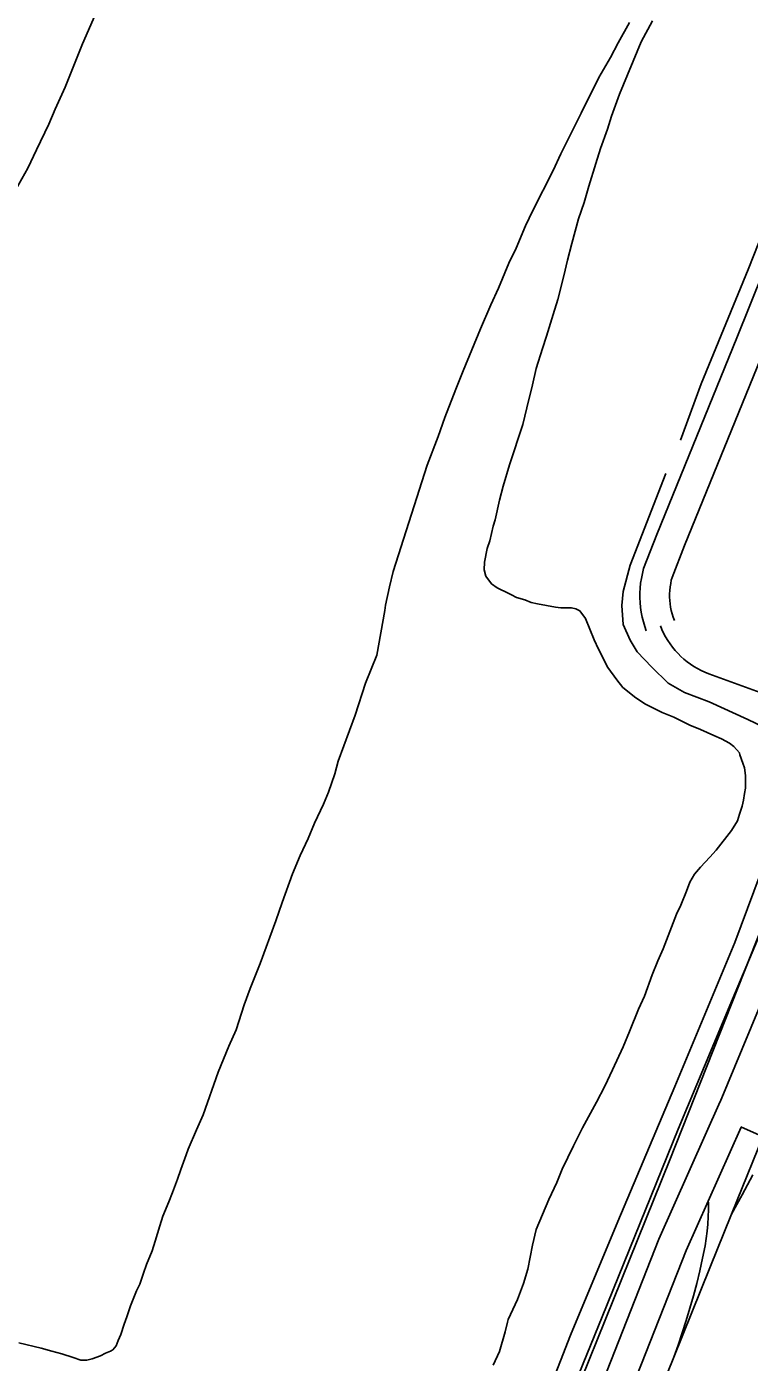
# Model space of a CAD drawing. Extents: x 3567028 to 3605064, y 510945 to 536587.
# Drawn here: x 3588617 to 3589346, y 518073 to 519421 of the extents above; entities that cross this region are included whole.
import ezdxf

# ---------------------------------------------------------------- set-up
doc = ezdxf.new("R2010")
doc.units = 0
for name, color, linetype in [('V-RAIL-TRAK', 7, 'Continuous'), ('V-ROAD-CNTR', 7, 'Continuous'), ('V-SITE-VEGE', 7, 'Continuous'), ('V-TOPO-SHOR', 7, 'Continuous')]:
    doc.layers.add(name, color=color, linetype=linetype)

msp = doc.modelspace()

# ---------------------------------------------------------------- linework, layer by layer
at = {"layer": 'V-RAIL-TRAK'}
for points in [[(3590202.4, 520378.8), (3590158.3, 520271), (3590090.2, 520104.5), (3590052.1, 520011.4), (3589995, 519871.6), (3589963.9, 519795.4), (3589945.5, 519750.2), (3589854.6, 519522.2), (3589836.7, 519479), (3589769.9, 519317.6), (3589686.9, 519109.7), (3589605, 518909.6), (3589583.7, 518856.7), (3589516.6, 518689.9), (3589492.8, 518630.6), (3589377.7, 518344.7), (3589365.6, 518314.5), (3589328.3, 518222.2), (3589306.5, 518168.2), (3589270.2, 518078.1), (3589231.9, 517983.3)], [(3589159, 518022.9), (3589197.7, 518118.7), (3589274.5, 518308.2), (3589329.5, 518439.3), (3589354.8, 518499.2), (3589389.5, 518586.1), (3589409.4, 518636), (3589442.1, 518718), (3589445.6, 518726.8), (3589477.1, 518801.9), (3589542.1, 518970), (3589612.8, 519143.7), (3589690.2, 519332), (3589730, 519430.2)], [(3589328.3, 518222.2), (3589339.2, 518242), (3589349.9, 518262)], [(3589270.2, 518078.1), (3589274.6, 518090.3), (3589278.7, 518102.6), (3589282.7, 518115), (3589286.5, 518127.4), (3589290, 518139.9), (3589293.3, 518152.5), (3589296.3, 518165.1), (3589299.2, 518177.8), (3589301.8, 518190.5), (3589302.9, 518197.8), (3589303.8, 518205.1), (3589304.5, 518212.4), (3589304.9, 518219.8), (3589305.1, 518227.2), (3589305.1, 518234.5)]]:
    msp.add_lwpolyline(points, dxfattribs=at)
at = {"layer": 'V-ROAD-CNTR'}
for points in [[(3590062.5, 520057), (3590061.9, 520057.2), (3590012.5, 519987.8), (3589990.7, 519962.5), (3589942.3, 519897.6), (3589921.8, 519875.1), (3589901.3, 519849.6), (3589881.4, 519815.6), (3589863.8, 519771.1), (3589820, 519656.2), (3589713.8, 519412.6), (3589598.9, 519134.8), (3589453.3, 518749.6), (3589266.2, 518277.3), (3588957.3, 517511.6), (3588661.3, 516763.9), (3588580.8, 516577), (3588564.4, 516547), (3588538.8, 516498.3)], [(3589519.6, 519481), (3589488.4, 519407.8), (3589415.5, 519229.2), (3589361.6, 519095.2), (3589280.9, 518896.9), (3589268.4, 518864.8), (3589267.6, 518862), (3589267, 518858.6), (3589266.4, 518855.3), (3589266.1, 518851.8), (3589265.9, 518848.4), (3589265.9, 518845), (3589266.1, 518841.6), (3589266.4, 518838.1), (3589266.9, 518834.8), (3589267.6, 518831.4), (3589268.4, 518828.1), (3589269.4, 518824.8), (3589270.7, 518821.2)], [(3589469.7, 519440.4), (3589460.7, 519419.3), (3589387.7, 519240.4), (3589333.8, 519106.5), (3589253, 518908), (3589239.7, 518874), (3589238.4, 518868.7), (3589237.4, 518863.9), (3589236.7, 518859), (3589236.2, 518854.1), (3589235.9, 518849.2), (3589235.9, 518844.3), (3589236.1, 518839.4), (3589236.6, 518834.5), (3589237.3, 518829.7), (3589238.3, 518824.8), (3589239.5, 518820.1), (3589240.9, 518815.4), (3589242.4, 518811.1)], [(3589256.6, 518816.1), (3589258.1, 518812.3), (3589259.9, 518808.5), (3589261.9, 518804.8), (3589264.1, 518801.3), (3589266.4, 518797.8), (3589268.9, 518794.5), (3589271.6, 518791.2), (3589274.4, 518788.2), (3589277.3, 518785.2), (3589280.4, 518782.4), (3589283.7, 518779.8), (3589287, 518777.3), (3589290.5, 518775.1), (3589294.1, 518772.9), (3589297.8, 518771), (3589301.6, 518769.2), (3589305.5, 518767.7), (3589412.9, 518728.6)], [(3589316.9, 518335.6), (3589370.6, 518464.6), (3589443.1, 518650.5), (3589459.6, 518694.5)], [(3589317.1, 518336), (3589255, 518197.2), (3589182.3, 518012.5), (3589117.5, 517853.2), (3589069.1, 517728.8), (3588990.6, 517535.5), (3588907.9, 517328)], [(3589338.3, 518310), (3589282.6, 518185.6), (3589210.1, 518001.3), (3589145.4, 517842.1), (3589097, 517717.7), (3589018.4, 517524.4), (3588935.8, 517316.9)], [(3589369.5, 518296.9), (3589359.8, 518300.7), (3589337.8, 518310.4)]]:
    msp.add_lwpolyline(points, dxfattribs=at)
at = {"layer": 'V-SITE-VEGE'}
for p, q in [((3588693.5, 519449.6), (3588673.3, 519403.2)), ((3589214, 519404.4), (3589225.5, 519424.7)), ((3589248.7, 519426.4), (3589237.3, 519405.2)), ((3588673.3, 519403.2), (3588655.8, 519359.5)), ((3589206.3, 519389.6), (3589214, 519404.4)), ((3589237.3, 519405.2), (3589215.2, 519352.5)), ((3589194.4, 519369.3), (3589206.3, 519389.6)), ((3589176.5, 519333.3), (3589194.4, 519369.3)), ((3588655.8, 519359.5), (3588645.7, 519337.4)), ((3589215.2, 519352.5), (3589207.4, 519330.4)), ((3588645.7, 519337.4), (3588639.3, 519322.1)), ((3588639.3, 519322.1), (3588626.9, 519296.4)), ((3589168.7, 519317), (3589176.5, 519333.3)), ((3589207.4, 519330.4), (3589203.2, 519317.3)), ((3589156.3, 519292.3), (3589168.7, 519317)), ((3589203.2, 519317.3), (3589196.3, 519297.5)), ((3588626.9, 519296.4), (3588618.2, 519277.9)), ((3589196.3, 519297.5), (3589191.6, 519282.6)), ((3589148.5, 519275.6), (3589156.3, 519292.3)), ((3589191.6, 519282.6), (3589184.3, 519259.6)), ((3588618.2, 519277.9), (3588603.1, 519250.9)), ((3589127.9, 519235), (3589148.5, 519275.6)), ((3589184.3, 519259.6), (3589179.6, 519243.3)), ((3589179.6, 519243.3), (3589174.1, 519226.6)), ((3589120.5, 519219.7), (3589127.9, 519235)), ((3589110.9, 519197.2), (3589120.5, 519219.7)), ((3589174.1, 519226.6), (3589167.1, 519201.8)), ((3589167.1, 519201.8), (3589162.9, 519185.1)), ((3589103.5, 519181.9), (3589110.9, 519197.2)), ((3589093.4, 519156.6), (3589103.5, 519181.9)), ((3589162.9, 519185.1), (3589159.2, 519169.3)), ((3589159.2, 519169.3), (3589153.2, 519145.4)), ((3589085.6, 519139.9), (3589093.4, 519156.6)), ((3589075.1, 519115.6), (3589085.6, 519139.9)), ((3589153.2, 519145.4), (3589148.5, 519130.1)), ((3589148.5, 519130.1), (3589141.6, 519108.4)), ((3589057.6, 519073.2), (3589075.1, 519115.6)), ((3589141.6, 519108.4), (3589137.5, 519095.8)), ((3589137.5, 519095.8), (3589131.4, 519075.5)), ((3589050.2, 519054.7), (3589057.6, 519073.2)), ((3589131.4, 519075.5), (3589127.7, 519059.2)), ((3589039.2, 519026.3), (3589050.2, 519054.7)), ((3589127.7, 519059.2), (3589121.7, 519035.8)), ((3589032.3, 519006.9), (3589039.2, 519026.3)), ((3589121.7, 519035.8), (3589117.9, 519019.1)), ((3589117.9, 519019.1), (3589104.5, 518978.5)), ((3589021.2, 518978.1), (3589032.3, 519006.9)), ((3588987, 518870.7), (3589021.2, 518978.1)), ((3589104.5, 518978.5), (3589098.1, 518956.8)), ((3589098.1, 518956.8), (3589094.4, 518942.8)), ((3589094.4, 518942.8), (3589089.7, 518923)), ((3589089.7, 518923), (3589087.8, 518916.6)), ((3589087.8, 518916.6), (3589084.6, 518901.7)), ((3589081.8, 518894.1), (3589079, 518880.1)), ((3589084.6, 518901.7), (3589081.8, 518894.1)), ((3589079, 518880.1), (3589078.9, 518872.4)), ((3588983.3, 518855.4), (3588987, 518870.7)), ((3589078.9, 518872.4), (3589080.3, 518866.1)), ((3589080.3, 518866.1), (3589086.1, 518858.3)), ((3588979.1, 518836.9), (3588983.3, 518855.4)), ((3589086.1, 518858.3), (3589091.9, 518854.2)), ((3589091.9, 518854.2), (3589103.6, 518848.7)), ((3588978.6, 518831.4), (3588979.1, 518836.9)), ((3589103.6, 518848.7), (3589106.3, 518847.3)), ((3589106.3, 518847.3), (3589111.3, 518844.6)), ((3589111.3, 518844.6), (3589119.9, 518842.3)), ((3589119.9, 518842.3), (3589126.2, 518839.5)), ((3589126.2, 518839.5), (3589132.5, 518838.1)), ((3589132.5, 518838.1), (3589150.6, 518834.8)), ((3588970.6, 518786.3), (3588978.6, 518831.4)), ((3589150.6, 518834.8), (3589156, 518834.3)), ((3589156, 518834.3), (3589166.8, 518834.3)), ((3589166.8, 518834.3), (3589171.4, 518833.3)), ((3589171.4, 518833.3), (3589175.4, 518831)), ((3589175.4, 518831), (3589181.2, 518823.3)), ((3589181.2, 518823.3), (3589189.7, 518802)), ((3589189.7, 518802), (3589194.1, 518792.5)), ((3588959.1, 518758.3), (3588970.6, 518786.3)), ((3589194.1, 518792.5), (3589203.5, 518773.9)), ((3589203.5, 518773.9), (3589212.5, 518761.6)), ((3588948.5, 518725.9), (3588959.1, 518758.3)), ((3589212.5, 518761.6), (3589218.7, 518753.9)), ((3589218.7, 518753.9), (3589231.8, 518743.4)), ((3589231.8, 518743.4), (3589241.7, 518737)), ((3589241.7, 518737), (3589258.3, 518728.7)), ((3589258.3, 518728.7), (3589270.1, 518723.7)), ((3588931.4, 518679.4), (3588948.5, 518725.9)), ((3589270.1, 518723.7), (3589286.3, 518715.9)), ((3589286.3, 518715.9), (3589297.1, 518711.3)), ((3589297.1, 518711.3), (3589310.6, 518705.3)), ((3589310.6, 518705.3), (3589318.3, 518702.1)), ((3589318.3, 518702.1), (3589326.4, 518697.5)), ((3589326.4, 518697.5), (3589330.9, 518694.3)), ((3589330.9, 518694.3), (3589336.3, 518688)), ((3588928.2, 518666.8), (3588931.4, 518679.4)), ((3589336.3, 518688), (3589336.7, 518685.7)), ((3589336.7, 518685.7), (3589339.8, 518677.5)), ((3589339.8, 518677.5), (3589341.6, 518672.6)), ((3588921.7, 518648.3), (3588928.2, 518666.8)), ((3589341.6, 518672.6), (3589342.4, 518664.9)), ((3589342.4, 518664.9), (3589342.4, 518652.2)), ((3588916.7, 518636.1), (3588921.7, 518648.3)), ((3589342.4, 518652.2), (3589341.4, 518646.8)), ((3588907.5, 518616.7), (3588916.7, 518636.1)), ((3589340.5, 518640), (3589339.1, 518634.1)), ((3589341.4, 518646.8), (3589340.5, 518640)), ((3589336.3, 518626), (3589334.4, 518619.3)), ((3589339.1, 518634.1), (3589336.3, 518626)), ((3588901.1, 518601.4), (3588907.5, 518616.7)), ((3589328.5, 518609.4), (3589313, 518589.6)), ((3589334.4, 518619.3), (3589328.5, 518609.4)), ((3588893.2, 518584.3), (3588901.1, 518601.4)), ((3588885.4, 518565.8), (3588893.2, 518584.3)), ((3589306.6, 518582.4), (3589297, 518572.5)), ((3589313, 518589.6), (3589306.6, 518582.4)), ((3589297, 518572.5), (3589291.1, 518565.3)), ((3588874.8, 518536.9), (3588885.4, 518565.8)), ((3589286.5, 518557.2), (3589282.9, 518548.2)), ((3589291.1, 518565.3), (3589286.5, 518557.2)), ((3589282.9, 518548.2), (3589277.3, 518534.2)), ((3588868.4, 518518.4), (3588874.8, 518536.9)), ((3589277.3, 518534.2), (3589272.8, 518525.2)), ((3588852.7, 518475.2), (3588868.4, 518518.4)), ((3589272.8, 518525.2), (3589259.4, 518490)), ((3589259.4, 518490), (3589253.9, 518477.9)), ((3588842.6, 518449.9), (3588852.7, 518475.2)), ((3589253.9, 518477.9), (3589248.4, 518463.9)), ((3589248.4, 518463.9), (3589240.5, 518442.2)), ((3588836.6, 518433.7), (3588842.6, 518449.9)), ((3588828.3, 518408.4), (3588836.6, 518433.7)), ((3589240.5, 518442.2), (3589234.6, 518429.2)), ((3589234.6, 518429.2), (3589225.4, 518406.6)), ((3588820.9, 518391.7), (3588828.3, 518408.4)), ((3589225.4, 518406.6), (3589218.9, 518391.3)), ((3588810.4, 518365.6), (3588820.9, 518391.7)), ((3589218.9, 518391.3), (3589208.4, 518367.9)), ((3588795.1, 518322.7), (3588810.4, 518365.6)), ((3589208.4, 518367.9), (3589200.6, 518351.6)), ((3589200.6, 518351.6), (3589192.3, 518335.4)), ((3589192.3, 518335.4), (3589178.1, 518309.3)), ((3588788.3, 518307.4), (3588795.1, 518322.7)), ((3588780, 518288), (3588788.3, 518307.4)), ((3589178.1, 518309.3), (3589169, 518291.3)), ((3588778.1, 518282.2), (3588780, 518288)), ((3589169, 518291.3), (3589157.5, 518267.8)), ((3588772.6, 518267.3), (3588778.1, 518282.2)), ((3588764.3, 518244.3), (3588769.4, 518257.8)), ((3588769.4, 518257.8), (3588772.6, 518267.3)), ((3589157.5, 518267.8), (3589152, 518254.3)), ((3588760.6, 518234.8), (3588764.3, 518244.3)), ((3589152, 518254.3), (3589144.2, 518237.2)), ((3588754.6, 518220.4), (3588760.6, 518234.8)), ((3589144.2, 518237.2), (3589131.3, 518207)), ((3588751.4, 518210.5), (3588754.6, 518220.4)), ((3588746.8, 518195.1), (3588751.4, 518210.5)), ((3589131.3, 518207), (3589127.6, 518191.2)), ((3588743.6, 518185.2), (3588746.8, 518195.1)), ((3589127.6, 518191.2), (3589122.9, 518166.8)), ((3588738, 518171.7), (3588743.6, 518185.2)), ((3588731.1, 518151.8), (3588734.8, 518162.7)), ((3588734.8, 518162.7), (3588738, 518171.7)), ((3589122.9, 518166.8), (3589118.3, 518152.4)), ((3588727.9, 518145.1), (3588731.1, 518151.8)), ((3589118.3, 518152.4), (3589112.3, 518136.1)), ((3588721.9, 518129.8), (3588727.9, 518145.1)), ((3589112.3, 518136.1), (3589103.1, 518115.9)), ((3588718.2, 518118.9), (3588721.9, 518129.8)), ((3588712.2, 518100.9), (3588715.5, 518111.3)), ((3588715.5, 518111.3), (3588718.2, 518118.9)), ((3589102.2, 518113.2), (3589099.8, 518103.7)), ((3589103.1, 518115.9), (3589102.2, 518113.2)), ((3588709.5, 518095), (3588712.2, 518100.9)), ((3589099.8, 518103.7), (3589094.3, 518083.8)), ((3588609.1, 518092.6), (3588631.7, 518087)), ((3588631.7, 518087), (3588642.5, 518084.2)), ((3588642.5, 518084.2), (3588652.4, 518081.4)), ((3588691.7, 518079.3), (3588696.7, 518082)), ((3588696.7, 518082), (3588701.7, 518084.2)), ((3588701.7, 518084.2), (3588704, 518085.6)), ((3588704, 518085.6), (3588705.8, 518087.4)), ((3588705.8, 518087.4), (3588707.2, 518089.6)), ((3588707.2, 518089.6), (3588709.5, 518095)), ((3589094.3, 518083.8), (3589087.9, 518069.9)), ((3588652.4, 518081.4), (3588664.1, 518077.7)), ((3588664.1, 518077.7), (3588671.8, 518074.9)), ((3588671.8, 518074.9), (3588677.7, 518074.9)), ((3588677.7, 518074.9), (3588683.1, 518076.2)), ((3588683.1, 518076.2), (3588691.7, 518079.3))]:
    msp.add_line(p, q, dxfattribs=at)
at = {"layer": 'V-TOPO-SHOR'}
for points in [[(3589434.1, 519388.5), (3589393.2, 519297.4), (3589345.2, 519175.5), (3589297.8, 519060.1), (3589277, 519003.3)], [(3589262.2, 518969.6), (3589226, 518877.2), (3589218.9, 518850.6), (3589217.7, 518836.4), (3589218.9, 518817.5), (3589226, 518801.5), (3589233.1, 518789.6), (3589247.9, 518774.2), (3589264.4, 518758.3), (3589281, 518748.8), (3589305.9, 518739.3), (3589344.9, 518721.5), (3589368, 518710.3), (3589377.5, 518704.3), (3589384, 518696.6), (3589385.1, 518689.5), (3589379.8, 518657.6), (3589357.2, 518565.2), (3589331.8, 518496.6), (3589271.3, 518351), (3589213.8, 518214.9), (3589165.8, 518100.1), (3589125.5, 517996.6)]]:
    msp.add_lwpolyline(points, dxfattribs=at)

doc.saveas('drawing.dxf')
